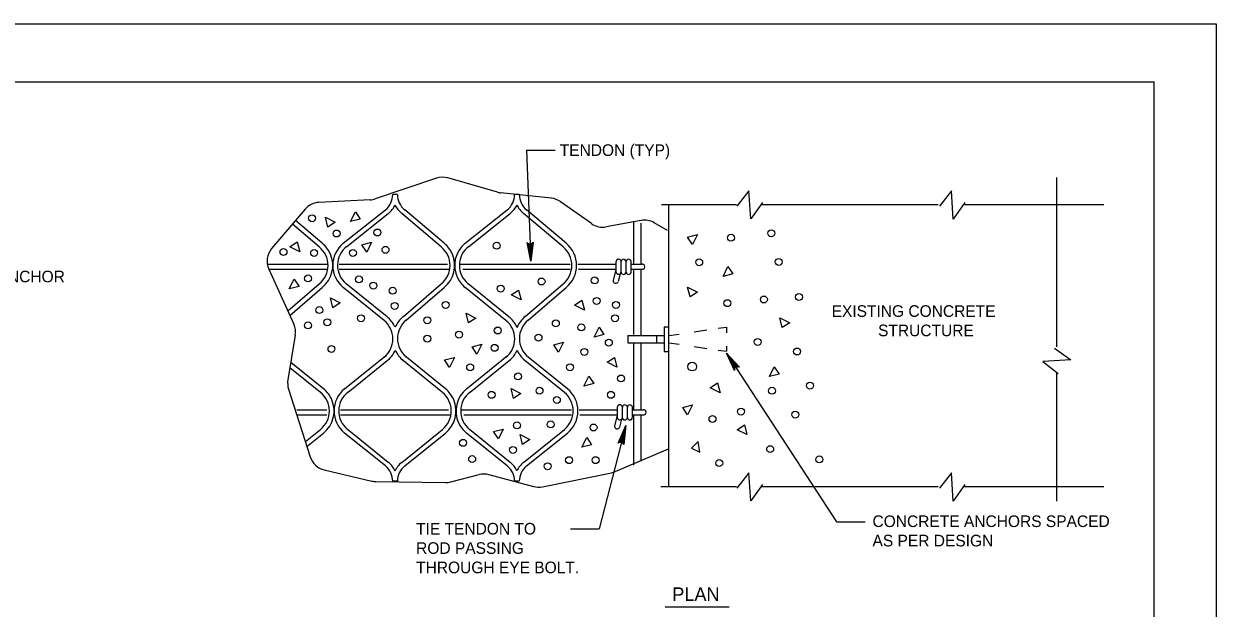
# Model space of a CAD drawing. Extents: x 638850 to 644908, y 297188 to 298900.
# Drawn here: x 640224.3 to 640532.4, y 298496.6 to 298647.5 of the extents above; entities that cross this region are included whole.
import ezdxf

# ---------------------------------------------------------------- set-up
doc = ezdxf.new("R2010")
doc.units = 0
for name, color, linetype in [('1', 7, 'Continuous'), ('2', 7, 'Continuous'), ('3', 7, 'Continuous'), ('PLT-BNDY', 7, 'Continuous')]:
    doc.layers.add(name, color=color, linetype=linetype)

msp = doc.modelspace()

# ---------------------------------------------------------------- linework, layer by layer
at = {"layer": '1'}
for p, q in [((639730.44, 298632.53), (640516.44, 298632.53)), ((640516.44, 298068.53), (640516.44, 298632.53)), ((640354.27, 298614.9), (640355.36, 298586.23)), ((640330.95, 298607.67), (640315.17, 298602.33)), ((640346.77, 298604.07), (640333.93, 298607.74)), ((640360.65, 298602.5), (640347.62, 298603.9)), ((640313.82, 298602.07), (640300.6, 298601.42)), ((640371.03, 298595.94), (640363.01, 298601.61)), ((640297.04, 298599.67), (640288.38, 298589.5)), ((640383.85, 298596.76), (640374.82, 298595.1)), ((640390.67, 298594.19), (640387.26, 298596.17)), ((640377.37, 298583.46), (640377.37, 298586.19)), ((640378.66, 298583.43), (640378.67, 298586.16)), ((640379.97, 298583.43), (640379.97, 298586.12)), ((640381.27, 298583.43), (640381.26, 298586.16)), ((640287.64, 298584.18), (640294.11, 298570.01)), ((640377.35, 298584.09), (640376.66, 298581.26)), ((640378.42, 298583.01), (640377.92, 298580.95)), ((640294.5, 298567.11), (640292.58, 298555.57)), ((640380.45, 298567.02), (640389.85, 298567.02)), ((640389.85, 298569.26), (640390.98, 298569.26)), ((640390.98, 298567.02), (640393.69, 298567.43)), ((640397.52, 298568), (640400.83, 298568.49)), ((640403.75, 298568.92), (640405.9, 298569.24)), ((640380.45, 298565.18), (640389.85, 298565.18)), ((640390.98, 298565.18), (640393.69, 298564.78)), ((640397.52, 298564.21), (640400.83, 298563.72)), ((640403.75, 298563.28), (640405.9, 298562.96)), ((640389.85, 298562.94), (640390.98, 298562.94)), ((640405.95, 298562.5), (640434.38, 298518.92)), ((640292.75, 298553.22), (640298.37, 298535.71)), ((640377.71, 298545.86), (640377.71, 298548.59)), ((640379, 298545.83), (640379.01, 298548.56)), ((640380.31, 298545.83), (640380.31, 298548.53)), ((640381.61, 298545.83), (640381.6, 298548.56)), ((640377.69, 298546.5), (640376.99, 298543.66)), ((640378.76, 298545.41), (640378.26, 298543.35)), ((640379.86, 298543.78), (640372.98, 298517.08)), ((640377.17, 298531.9), (640390.93, 298537.77)), ((640301.97, 298532.37), (640314.24, 298529.46)), ((640315.33, 298529.32), (640333.34, 298529.08)), ((640334.66, 298529.23), (640341.97, 298531.11)), ((640344.5, 298531.11), (640356.07, 298528.05)), ((640358.34, 298527.98), (640376.2, 298531.6))]:
    msp.add_line(p, q, dxfattribs=at)
for points in [[(640415.19, 298601.39), (640412.18, 298597.15), (640411.72, 298604.4), (640408.62, 298600.49)], [(640467.51, 298601.36), (640464.5, 298597.13), (640464.04, 298604.37), (640460.93, 298600.46)], [(640355.76, 298590.86), (640355.43, 298590.68), (640355.36, 298586.23), (640355.76, 298590.86), (640355.95, 298591.11), (640355.36, 298586.23), (640354.97, 298590.66), (640354.63, 298590.81), (640355.36, 298586.23), (640354.4, 298591.05), (640354.63, 298590.81)], [(640490.7, 298563.78), (640494.93, 298560.77), (640487.69, 298560.31), (640491.6, 298557.2)], [(640407.99, 298558.32), (640408.17, 298558.65), (640405.95, 298562.5), (640407.99, 298558.32), (640407.95, 298558.01), (640405.95, 298562.5), (640408.56, 298558.9), (640408.93, 298558.95), (640405.95, 298562.5), (640409.25, 298558.86), (640408.93, 298558.95)], [(640378.15, 298539.46), (640378.52, 298539.54), (640379.86, 298543.78), (640378.15, 298539.46), (640377.9, 298539.28), (640379.86, 298543.78), (640378.97, 298539.43), (640379.25, 298539.19), (640379.86, 298543.78), (640379.4, 298538.89), (640379.25, 298539.19)], [(640415.19, 298528.55), (640412.18, 298524.32), (640411.72, 298531.56), (640408.62, 298527.65)], [(640467.51, 298528.53), (640464.5, 298524.29), (640464.04, 298531.54), (640460.93, 298527.63)]]:
    msp.add_lwpolyline(points, dxfattribs=at)
for points in [[(640304.82, 298596.31), (640302.92, 298595.04), (640302.29, 298597.57)], [(640310.02, 298598.98), (640311.28, 298597.08), (640308.75, 298596.45)], [(640293.11, 298589.96), (640295.01, 298591.22), (640295.64, 298588.69)], [(640312.95, 298588.6), (640311.69, 298590.5), (640314.22, 298591.13)], [(640397.13, 298590.58), (640395.87, 298592.48), (640398.4, 298593.11)], [(640406.29, 298584.85), (640407.55, 298582.95), (640405.02, 298582.32)], [(640294.21, 298581.6), (640295.47, 298579.7), (640292.94, 298579.07)], [(640350.31, 298577.53), (640352.21, 298578.79), (640352.84, 298576.26)], [(640398.4, 298578.26), (640396.5, 298577), (640395.87, 298579.53)], [(640306.12, 298575.5), (640304.23, 298574.23), (640303.59, 298576.76)], [(640366.65, 298574.88), (640368.55, 298576.15), (640369.18, 298573.62)], [(640341.17, 298571.56), (640339.27, 298570.29), (640338.64, 298572.83)], [(640422.24, 298570.34), (640420.34, 298569.07), (640419.71, 298571.6)], [(640372.97, 298569.18), (640374.23, 298567.28), (640371.7, 298566.65)], [(640341.44, 298562.25), (640340.17, 298564.15), (640342.71, 298564.78)], [(640362.53, 298562.77), (640361.27, 298564.67), (640363.8, 298565.3)], [(640334.32, 298558.82), (640333.05, 298560.72), (640335.59, 298561.35)], [(640375.07, 298560.13), (640376.97, 298561.4), (640377.6, 298558.87)], [(640418.26, 298558.98), (640419.52, 298557.09), (640416.99, 298556.45)], [(640370.32, 298556.53), (640371.59, 298554.63), (640369.06, 298554)], [(640401.71, 298553.52), (640403.61, 298554.78), (640404.24, 298552.25)], [(640352.76, 298552.07), (640350.86, 298550.8), (640350.23, 298553.33)], [(640395.85, 298546.59), (640394.59, 298548.49), (640397.12, 298549.12)], [(640346.96, 298540.35), (640345.69, 298542.25), (640348.22, 298542.88)], [(640408.65, 298542.71), (640410.55, 298543.98), (640411.18, 298541.45)], [(640355.13, 298540.2), (640353.23, 298538.93), (640352.6, 298541.47)], [(640369.81, 298540.73), (640371.07, 298538.83), (640368.54, 298538.2)], [(640396.91, 298537.96), (640399.02, 298536.91), (640398.6, 298539.65)]]:
    msp.add_lwpolyline(points, close=True, dxfattribs=at)
for centre, radius in [((640298.83, 298597.34), 0.895), ((640305.16, 298593.39), 0.895), ((640315.7, 298593.65), 0.895), ((640417.47, 298593.44), 0.895), ((640346.53, 298590.22), 0.895), ((640407.08, 298592.28), 0.895), ((640291.45, 298588.64), 0.895), ((640299.36, 298588.38), 0.895), ((640309.37, 298588.38), 0.895), ((640317.8, 298589.17), 0.895), ((640398.86, 298585.95), 0.895), ((640419.42, 298586.06), 0.895), ((640297.78, 298581.78), 0.895), ((640310.95, 298581.52), 0.895), ((640358.12, 298580.99), 0.895), ((640371.83, 298581.26), 0.895), ((640314.64, 298579.94), 0.895), ((640319.65, 298578.62), 0.895), ((640347.58, 298579.15), 0.895), ((640320.18, 298574.67), 0.895), ((640333.35, 298574.93), 0.895), ((640372.35, 298575.98), 0.895), ((640377.36, 298574.93), 0.895), ((640406.14, 298575.4), 0.895), ((640415.57, 298576.35), 0.895), ((640424.63, 298576.99), 0.895), ((640300.68, 298573.61), 0.895), ((640297.78, 298569.66), 0.895), ((640302.78, 298570.45), 0.895), ((640311.48, 298571.5), 0.895), ((640328.61, 298570.97), 0.895), ((640361.81, 298570.18), 0.895), ((640368.4, 298569.13), 0.895), ((640377.1, 298571.5), 0.895), ((640328.61, 298566.23), 0.895), ((640336.78, 298567.28), 0.895), ((640346.79, 298568.34), 0.895), ((640357.33, 298566.49), 0.895), ((640413.94, 298565.38), 0.895), ((640303.84, 298563.59), 0.895), ((640346, 298563.86), 0.895), ((640369.19, 298562.8), 0.895), ((640375.51, 298565.17), 0.895), ((640424.16, 298562.91), 0.895), ((640397.07, 298559), 1.12), ((640339.68, 298558.85), 0.895), ((640352.06, 298556.47), 0.895), ((640365.5, 298558.85), 0.895), ((640378.68, 298555.95), 0.895), ((640427.48, 298554.1), 0.895), ((640345.21, 298551.73), 0.895), ((640357.6, 298552.78), 0.895), ((640362.08, 298550.41), 0.895), ((640376.04, 298551.73), 0.895), ((640417.68, 298552.78), 0.895), ((640409.67, 298547.4), 0.895), ((640351.8, 298543.82), 0.895), ((640360.49, 298544.08), 0.895), ((640402.29, 298545.5), 0.895), ((640423.69, 298546.61), 0.895), ((640371.56, 298543.29), 0.895), ((640337.83, 298539.33), 0.895), ((640417.2, 298537.7), 0.895), ((640340.2, 298535.12), 0.895), ((640350.74, 298537.49), 0.895), ((640365.24, 298534.85), 0.895), ((640372.09, 298534.85), 0.895), ((640429.9, 298535.06), 0.895), ((640359.7, 298533.27), 0.895), ((640404.03, 298534.11), 0.895)]:
    msp.add_circle(centre, radius, dxfattribs=at)
for centre, radius, start, end in [((640332.56, 298602.93), 5, 74.046, 108.6973), ((640348.15, 298608.87), 5, 254.046, 263.881), ((640300.84, 298596.42), 5, 92.8172, 139.5901), ((640313.57, 298607.06), 5, 272.8172, 288.6973), ((640360.12, 298597.53), 5, 54.7122, 83.881), ((640373.92, 298600.02), 5, 234.7122, 280.4135), ((640384.75, 298591.84), 5, 59.9172, 100.4135), ((640292.19, 298586.26), 5, 139.5901, 204.5548), ((640378.02, 298586.11), 0.651, 4.1224, 172.979), ((640379.32, 298586.08), 0.651, 4.1224, 172.979), ((640380.62, 298586.08), 0.651, 7.021, 175.8776), ((640384.19, 298584.79), 0.651, 265.7898, 95.6144), ((640378.01, 298583.51), 0.651, 186.7469, 355.6034), ((640379.31, 298583.48), 0.651, 186.7469, 355.6034), ((640380.63, 298583.48), 0.651, 184.3966, 353.2531), ((640289.56, 298567.93), 5, 350.543, 24.5548), ((640297.51, 298554.75), 5, 170.543, 197.7865), ((640378.36, 298548.51), 0.651, 4.1224, 172.979), ((640379.65, 298548.48), 0.651, 4.1224, 172.979), ((640380.96, 298548.48), 0.651, 7.021, 175.8776), ((640384.52, 298547.2), 0.651, 265.7898, 95.6144), ((640378.35, 298545.92), 0.651, 186.7469, 355.6034), ((640379.65, 298545.88), 0.651, 186.7469, 355.6034), ((640380.96, 298545.88), 0.651, 184.3966, 353.2531), ((640303.13, 298537.23), 5, 197.7865, 256.6439), ((640315.39, 298534.32), 5, 256.6439, 269.2147), ((640343.22, 298526.27), 5, 75.1952, 104.4287), ((640375.21, 298536.5), 5, 281.4651, 293.0822), ((640333.41, 298534.08), 5, 269.2147, 284.4287), ((640357.35, 298532.88), 5, 255.1952, 281.4651)]:
    msp.add_arc(centre, radius, start, end, dxfattribs=at)
for centre in [(640377.29, 298581.1), (640377.63, 298543.51)]:
    msp.add_ellipse(centre, major_axis=(0.632, -0.154), ratio=0.833755, start_param=3.141593, end_param=6.283185, dxfattribs=at)
at = {"layer": '2'}
for p, q in [((640320.87, 298603.46), (640319.66, 298603.46)), ((640352.38, 298603.46), (640351.16, 298603.46)), ((640352.37, 298603.46), (640352.19, 298603.46)), ((640352.19, 298603.46), (640352.19, 298603.46)), ((640352.19, 298603.46), (640352.19, 298603.46)), ((640352.37, 298603.46), (640352.37, 298603.46)), ((640352.37, 298603.46), (640352.37, 298603.46)), ((640352.37, 298603.46), (640352.37, 298603.46)), ((640352.37, 298603.46), (640352.37, 298603.46)), ((640349.91, 298598.7), (640349.91, 298598.7)), ((640349.91, 298598.7), (640349.91, 298598.7)), ((640350.03, 298598.55), (640350.03, 298598.55)), ((640350.03, 298598.55), (640350.03, 298598.55)), ((640350.03, 298598.55), (640350.03, 298598.55)), ((640339.04, 298580.25), (640339.04, 298580.25)), ((640339.16, 298580.4), (640339.16, 298580.4)), ((640339.16, 298580.4), (640339.16, 298580.4)), ((640339.16, 298580.4), (640339.16, 298580.4)), ((640339.38, 298542.66), (640339.38, 298542.66)), ((640339.5, 298542.81), (640339.5, 298542.81)), ((640339.5, 298542.81), (640339.5, 298542.81)), ((640339.5, 298542.81), (640339.5, 298542.81)), ((640349.91, 298534.14), (640349.91, 298534.14)), ((640349.91, 298534.14), (640349.91, 298534.14)), ((640350.03, 298534.29), (640350.03, 298534.29)), ((640350.03, 298534.29), (640350.03, 298534.29)), ((640350.03, 298534.29), (640350.03, 298534.29)), ((640320.87, 298529.39), (640319.66, 298529.39)), ((640352.38, 298529.39), (640351.16, 298529.39)), ((640352.37, 298529.39), (640352.19, 298529.39)), ((640352.19, 298529.39), (640352.19, 298529.39)), ((640352.19, 298529.39), (640352.19, 298529.39)), ((640352.37, 298529.39), (640352.37, 298529.39)), ((640352.37, 298529.39), (640352.37, 298529.39)), ((640352.37, 298529.39), (640352.37, 298529.39)), ((640352.37, 298529.39), (640352.37, 298529.39))]:
    msp.add_line(p, q, dxfattribs=at)
for centre, radius, start, end in [((640314.57, 298603.46), 5.09, 308.9482, 0), ((640325.96, 298603.46), 5.09, 180, 231.0518), ((640346.07, 298603.46), 5.09, 308.9482, 0), ((640357.46, 298603.46), 5.09, 180, 231.0518), ((640314.57, 298603.46), 6.31, 308.9482, 334.8629), ((640325.96, 298603.46), 6.31, 204.998, 231.0518), ((640346.07, 298603.46), 6.31, 308.9482, 335.1993), ((640357.46, 298603.46), 6.31, 205.0093, 231.0518), ((640296.84, 298585.16), 6.12, 308.9482, 51.0518), ((640296.84, 298585.16), 7.34, 23.7113, 51.0518), ((640296.84, 298585.16), 7.34, 308.9482, 23.1839), ((640311.51, 298585.16), 7.34, 128.9482, 231.0518), ((640311.51, 298585.16), 6.12, 127.0842, 231.0518), ((640328.35, 298585.16), 6.12, 308.9482, 51.0518), ((640328.35, 298585.16), 7.34, 23.7113, 51.0518), ((640328.35, 298585.16), 7.34, 308.9482, 23.1839), ((640343.01, 298585.16), 7.34, 128.9482, 206.1616), ((640343.01, 298585.16), 6.12, 127.0842, 231.0518), ((640359.85, 298585.16), 6.12, 308.9482, 51.0518), ((640359.85, 298585.16), 7.34, 308.9482, 51.0518), ((640343.01, 298585.16), 7.34, 203.4918, 231.0518), ((640313.58, 298566.18), 6.12, 308.9482, 51.0518), ((640313.58, 298566.18), 7.34, 24.957, 51.0518), ((640327.02, 298566.25), 7.34, 128.9482, 156.4416), ((640327.02, 298566.25), 6.12, 128.9482, 231.0518), ((640345.08, 298566.18), 6.12, 308.9482, 51.0518), ((640345.08, 298566.18), 7.34, 24.0718, 51.0518), ((640358.52, 298566.25), 7.34, 128.9482, 156.7705), ((640358.52, 298566.25), 6.12, 128.9482, 231.0518), ((640313.58, 298566.18), 7.34, 308.9482, 336.0034), ((640327.02, 298566.25), 7.34, 203.972, 231.0518), ((640345.08, 298566.18), 7.34, 308.9482, 336.5905), ((640358.52, 298566.25), 7.34, 203.9178, 231.0518), ((640297.18, 298547.56), 6.12, 308.9482, 51.0518), ((640297.18, 298547.56), 7.34, 23.0025, 51.0518), ((640311.84, 298547.56), 7.34, 128.9482, 231.0518), ((640311.84, 298547.56), 6.12, 127.0842, 231.0518), ((640328.68, 298547.56), 6.12, 308.9482, 51.0518), ((640328.68, 298547.56), 7.34, 23.0025, 51.0518), ((640343.35, 298547.56), 7.34, 128.9482, 204.9679), ((640343.35, 298547.56), 6.12, 127.0842, 231.0518), ((640360.19, 298547.56), 6.12, 308.9482, 51.0518), ((640360.19, 298547.56), 7.34, 308.9482, 51.0518), ((640297.18, 298547.56), 7.34, 308.9482, 23.3061), ((640328.68, 298547.56), 7.34, 308.9482, 23.3061), ((640343.35, 298547.56), 7.34, 203.8771, 231.0518), ((640314.57, 298529.39), 5.09, 0, 51.0518), ((640314.57, 298529.39), 6.31, 25.0809, 51.0518), ((640325.96, 298529.39), 6.31, 128.9482, 155.0889), ((640325.96, 298529.39), 5.09, 128.9482, 180), ((640346.07, 298529.39), 5.09, 0, 51.0518), ((640346.07, 298529.39), 6.31, 25.928, 51.0518), ((640357.46, 298529.39), 6.31, 128.9482, 154.564), ((640357.46, 298529.39), 5.09, 128.9482, 180)]:
    msp.add_arc(centre, radius, start, end, dxfattribs=at)
at = {"layer": '3'}
for p, q in [((640354.27, 298614.9), (640361.65, 298614.9)), ((640491.16, 298607.83), (640491.16, 298564.11)), ((640389.08, 298600.92), (640408.47, 298600.92)), ((640390.98, 298528.09), (640390.98, 298600.92)), ((640414.89, 298600.92), (640460.59, 298600.92)), ((640467.39, 298600.92), (640503.42, 298600.92)), ((640306.89, 298590.86), (640317.77, 298599.5)), ((640307.82, 298590.04), (640318.53, 298598.55)), ((640332.19, 298589.92), (640322, 298598.55)), ((640332.96, 298590.86), (640322.76, 298599.5)), ((640338.4, 298590.86), (640349.27, 298599.5)), ((640339.32, 298590.04), (640350.03, 298598.55)), ((640363.69, 298589.92), (640353.5, 298598.55)), ((640364.46, 298590.86), (640354.27, 298599.5)), ((640300.69, 298589.92), (640293.74, 298595.8)), ((640301.45, 298590.86), (640294.53, 298596.73)), ((640381.96, 298585.5), (640381.96, 298596.57)), ((640383.87, 298585.52), (640383.87, 298596.04)), ((640287.25, 298585.44), (640302.28, 298585.44)), ((640298.21, 298585.44), (640302.79, 298585.44)), ((640305.85, 298585.44), (640333.79, 298585.44)), ((640337.08, 298585.44), (640365.54, 298585.44)), ((640367.52, 298585.44), (640377.32, 298585.44)), ((640381.27, 298585.44), (640384.12, 298585.44)), ((640287.66, 298584.14), (640302.68, 298584.14)), ((640299.13, 298584.14), (640302.52, 298584.14)), ((640305.85, 298584.14), (640334.18, 298584.14)), ((640337.74, 298584.14), (640365.54, 298584.14)), ((640367.65, 298584.14), (640377.23, 298584.14)), ((640381.28, 298584.14), (640384.14, 298584.14)), ((640381.96, 298567.33), (640381.96, 298584.08)), ((640383.87, 298567.23), (640383.87, 298584.08)), ((640292.57, 298573.39), (640300.69, 298580.4)), ((640293.09, 298572.24), (640301.45, 298579.45)), ((640317.43, 298570.94), (640306.89, 298579.45)), ((640318.19, 298571.89), (640307.66, 298580.4)), ((640322.41, 298571.96), (640332.19, 298580.4)), ((640323.17, 298571.01), (640332.96, 298579.45)), ((640348.93, 298570.94), (640338.4, 298579.45)), ((640349.69, 298571.89), (640339.16, 298580.4)), ((640353.91, 298571.96), (640363.69, 298580.4)), ((640354.68, 298571.01), (640364.46, 298579.45)), ((640380.45, 298567.02), (640380.45, 298565.18)), ((640387.79, 298567.02), (640387.79, 298565.18)), ((640389.85, 298569.26), (640389.85, 298562.94)), ((640405.9, 298569.24), (640405.9, 298567.71)), ((640381.96, 298547.93), (640381.96, 298565.12)), ((640383.87, 298547.93), (640383.87, 298565.02)), ((640405.9, 298564.29), (640405.9, 298562.96)), ((640301.79, 298553.27), (640293.33, 298560.11)), ((640307.23, 298553.27), (640317.77, 298561.78)), ((640308.16, 298552.44), (640318.69, 298560.96)), ((640332.53, 298552.32), (640322, 298560.83)), ((640333.3, 298553.27), (640322.76, 298561.78)), ((640338.74, 298553.27), (640349.27, 298561.78)), ((640339.66, 298552.44), (640350.19, 298560.96)), ((640364.03, 298552.32), (640353.5, 298560.83)), ((640364.8, 298553.27), (640354.27, 298561.78)), ((640301.03, 298552.32), (640293.1, 298558.73)), ((640491.16, 298557.59), (640491.16, 298524.27)), ((640294.88, 298547.85), (640302.62, 298547.85)), ((640298.55, 298547.85), (640302.52, 298547.85)), ((640306.19, 298547.85), (640334.12, 298547.85)), ((640337.42, 298547.85), (640365.88, 298547.85)), ((640367.85, 298547.85), (640377.66, 298547.85)), ((640381.61, 298547.85), (640384.46, 298547.85)), ((640294.88, 298546.54), (640302.65, 298546.54)), ((640306.19, 298546.54), (640334.52, 298546.54)), ((640338.08, 298546.54), (640365.88, 298546.54)), ((640367.99, 298546.54), (640377.57, 298546.54)), ((640381.62, 298546.54), (640384.48, 298546.54)), ((640381.96, 298533.55), (640381.96, 298546.51)), ((640383.87, 298534.6), (640383.87, 298546.53)), ((640297.11, 298539.64), (640301.03, 298542.81)), ((640297.5, 298538.39), (640301.79, 298541.86)), ((640317.77, 298533.35), (640307.23, 298541.86)), ((640318.53, 298534.29), (640308, 298542.81)), ((640322, 298534.29), (640332.53, 298542.81)), ((640322.76, 298533.35), (640333.3, 298541.86)), ((640349.27, 298533.35), (640338.74, 298541.86)), ((640350.03, 298534.29), (640339.5, 298542.81)), ((640353.5, 298534.29), (640364.03, 298542.81)), ((640354.27, 298533.35), (640364.8, 298541.86)), ((640388.92, 298528.09), (640408.47, 298528.09)), ((640414.89, 298528.09), (640460.59, 298528.09)), ((640467.39, 298528.09), (640503.42, 298528.09)), ((640365.6, 298517.08), (640372.98, 298517.08)), ((640434.38, 298518.92), (640441.75, 298518.92)), ((640390.06, 298496.99), (640406.56, 298496.99))]:
    msp.add_line(p, q, dxfattribs=at)
at = {"layer": 'PLT-BNDY'}
msp.add_lwpolyline([(639691.44, 298647.53), (640532.44, 298647.53), (640532.44, 298053.53), (639691.44, 298053.53)], close=True, dxfattribs=at)

# ---------------------------------------------------------------- texts
at = {"layer": '1'}
for s, p in [('TENDON (TYP)', (640362.82, 298613.42)), ('EARTH ANCHOR', (640202.86, 298580.78)), ('EXISTING CONCRETE', (640433.08, 298571.86)), ('STRUCTURE', (640445.08, 298566.86)), ('CONCRETE ANCHORS SPACED', (640443.64, 298517.58)), ('TIE TENDON TO', (640325.71, 298515.65)), ('AS PER DESIGN', (640443.64, 298512.58)), ('ROD PASSING', (640325.71, 298510.65)), ('THROUGH EYE BOLT.', (640325.71, 298505.65))]:
    msp.add_text(s, height=3, dxfattribs=at).set_placement(p)
at = {"layer": '3'}
msp.add_text('PLAN', height=3.5, dxfattribs=at).set_placement((640391.9, 298498.49))

doc.saveas('drawing.dxf')
